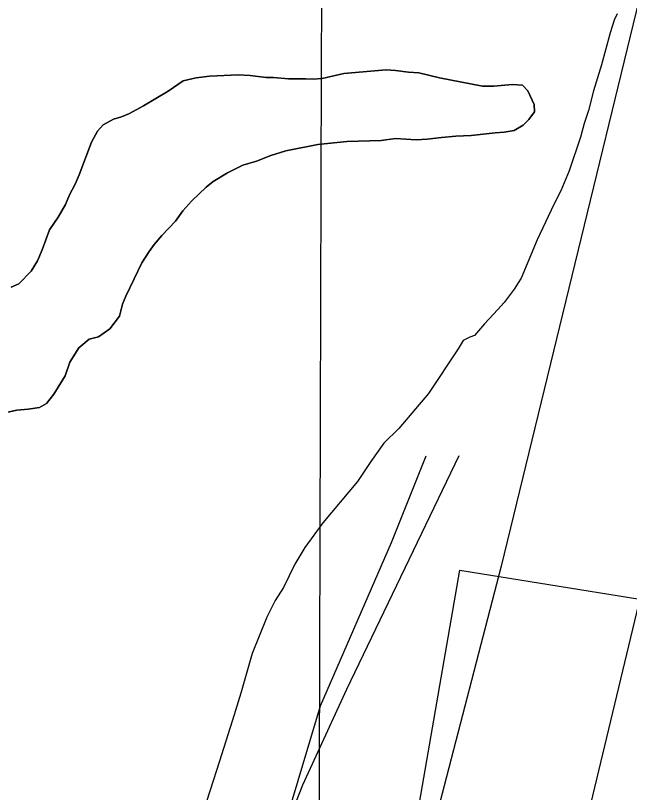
# Model space of a CAD drawing. Extents: x 3161665 to 3199565, y 885729 to 911164.
# Drawn here: x 3176240.7 to 3176488.5, y 903328.1 to 903641.6 of the extents above; entities that cross this region are included whole.
import ezdxf

# ---------------------------------------------------------------- set-up
doc = ezdxf.new("R2010")
doc.units = 0
for name, color, linetype in [('V-GRID-MAJR', 7, 'Continuous'), ('V-ROAD-CNTR', 7, 'Continuous'), ('V-RRAP-RVMT', 7, 'Continuous'), ('V-SITE-VEGE', 7, 'Continuous'), ('V-TOPO-MINR', 7, 'Continuous'), ('V-TOPO-SHOR', 7, 'Continuous')]:
    doc.layers.add(name, color=color, linetype=linetype)

msp = doc.modelspace()

# ---------------------------------------------------------------- linework, layer by layer
at = {"layer": 'V-GRID-MAJR'}
msp.add_spline([(3176327.9560000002, 891166.601), (3176345.5840000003, 897226.295), (3176363.22, 903289.0750000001), (3176380.857, 909351.9), (3176380.866, 909354.938)], degree=3, dxfattribs=at)
at = {"layer": 'V-ROAD-CNTR'}
for points in [[(3175904.331154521, 902363.4272454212), (3175933.046097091, 902372.4022274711), (3175960.047043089, 902395.4221814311), (3175976.7390097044, 902412.9191464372), (3175995.2569726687, 902427.6911168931), (3176013.736935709, 902438.689094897), (3176028.7289057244, 902464.3200436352), (3176044.768873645, 902509.5939530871), (3176069.590824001, 902571.8018286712), (3176099.461764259, 902633.2467057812), (3176130.3077025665, 902685.2826017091), (3176165.364632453, 902745.4664813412), (3176206.405550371, 902813.2113458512), (3176234.811493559, 902899.5231732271), (3176253.236456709, 902955.669060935), (3176280.9184013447, 903040.7068908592), (3176301.414360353, 903126.4557193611), (3176320.3363225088, 903204.2445637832), (3176337.186288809, 903273.9354244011), (3176363.767235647, 903362.9712463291), (3176392.4001783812, 903428.9151144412), (3176406.4161503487, 903463.9550443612)], [(3176419.569000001, 903463.9579999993), (3176374.250000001, 903369.5699999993), (3176356.541000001, 903330.9359999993), (3176346.889000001, 903306.6489999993), (3176340.012000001, 903282.5989999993), (3176335.889000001, 903264.7959999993), (3176331.306000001, 903248.3769999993), (3176324.183000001, 903229.6419999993), (3176283.059000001, 903119.7789999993), (3176269.977000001, 903079.5379999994), (3176261.717000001, 903052.7129999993), (3176257.830000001, 903033.7549999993), (3176251.671000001, 902996.5349999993), (3176246.910000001, 902955.8489999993), (3176240.973000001, 902923.4819999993)]]:
    msp.add_lwpolyline(points, dxfattribs=at)
at = {"layer": 'V-RRAP-RVMT'}
msp.add_lwpolyline([(3176384.433000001, 903032.4479999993), (3176405.543000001, 903169.1279999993), (3176410.828000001, 903168.2899999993), (3176428.557000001, 903274.6799999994), (3176396.2690000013, 903280.4519999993), (3176420.047000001, 903417.8189999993), (3176528.639000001, 903400.3279999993), (3176547.712000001, 903521.0099999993), (3176590.080000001, 903516.6829999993), (3176606.835000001, 903621.9529999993), (3176638.4706229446, 903618.1848802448), (3176649.6914180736, 903660.884851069), (3176679.952000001, 903829.1269999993), (3176754.279000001, 903817.7429999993), (3176773.117000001, 903939.8539999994), (3176798.830641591, 903935.4940162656)], dxfattribs=at)
at = {"layer": 'V-SITE-VEGE'}
for p, q in [((3176483.573, 903642.2919999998), (3176482.383, 903639.7499999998)), ((3176482.383, 903639.7499999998), (3176480.785, 903634.6609999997)), ((3176480.785, 903634.6609999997), (3176477.185, 903621.7439999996)), ((3176390.335, 903619.6569999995), (3176373.237, 903618.2299999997)), ((3176394.0300000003, 903619.4319999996), (3176390.335, 903619.6569999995)), ((3176399.3510000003, 903618.7499999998), (3176394.0300000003, 903619.4319999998)), ((3176477.185, 903621.7439999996), (3176473.988, 903611.1699999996)), ((3176313.617, 903616.4809999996), (3176308.305, 903615.3109999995)), ((3176318.932, 903617.1849999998), (3176313.617, 903616.4809999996)), ((3176330.716, 903617.6729999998), (3176318.932, 903617.185)), ((3176335.338, 903617.4509999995), (3176330.716, 903617.6729999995)), ((3176341.81, 903616.5419999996), (3176335.338, 903617.4509999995)), ((3176344.8170000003, 903616.5479999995), (3176341.81, 903616.5419999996)), ((3176350.825, 903616.0999999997), (3176344.8170000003, 903616.5479999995)), ((3176373.237, 903618.2299999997), (3176364.461, 903616.1299999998)), ((3176403.5100000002, 903618.5289999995), (3176399.3510000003, 903618.7499999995)), ((3176411.833, 903616.4659999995), (3176403.5100000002, 903618.5289999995)), ((3176429.176, 903613.0399999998), (3176411.833, 903616.4659999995)), ((3176308.305, 903615.3109999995), (3176302.302, 903611.1389999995)), ((3176357.758, 903616.1139999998), (3176350.825, 903616.0999999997)), ((3176360.762, 903615.8909999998), (3176357.758, 903616.1139999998)), ((3176364.461, 903616.1299999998), (3176360.762, 903615.8909999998)), ((3176441.1890000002, 903613.7589999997), (3176433.796, 903613.0479999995)), ((3176445.3510000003, 903613.5379999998), (3176441.1890000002, 903613.7589999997)), ((3176447.436, 903611.2299999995), (3176445.3510000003, 903613.5379999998)), ((3176302.302, 903611.1389999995), (3176292.3820000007, 903605.1079999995)), ((3176433.796, 903613.0479999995), (3176429.176, 903613.0399999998)), ((3176449.99, 903605.6899999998), (3176447.436, 903611.2299999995)), ((3176473.988, 903611.1699999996), (3176471.981, 903603.3389999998)), ((3176292.382, 903605.1079999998), (3176286.61, 903602.0889999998)), ((3176450.227, 903602.6849999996), (3176449.99, 903605.6899999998)), ((3176283.379, 903600.6989999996), (3176280.145, 903599.7669999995)), ((3176286.61, 903602.0889999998), (3176283.379, 903600.6989999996)), ((3176447.923, 903599.6769999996), (3176450.227, 903602.6849999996)), ((3176471.981, 903603.3389999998), (3176470.1890000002, 903598.0549999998)), ((3176275.989, 903597.4459999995), (3176273.685, 903594.8989999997)), ((3176280.145, 903599.7669999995), (3176275.989, 903597.4459999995)), ((3176445.617, 903597.3599999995), (3176447.923, 903599.6769999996)), ((3176470.1890000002, 903598.0549999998), (3176468.786, 903592.5719999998)), ((3176273.685, 903594.8989999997), (3176271.383, 903590.5039999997)), ((3176424.596, 903593.1539999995), (3176434.3000000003, 903594.3309999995)), ((3176434.3000000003, 903594.3309999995), (3176437.9960000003, 903594.5689999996)), ((3176437.9960000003, 903594.5689999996), (3176441.9250000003, 903595.2709999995)), ((3176441.9250000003, 903595.2709999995), (3176445.617, 903597.3599999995)), ((3176374.453, 903590.7309999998), (3176388.318, 903591.2249999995)), ((3176388.318, 903591.2249999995), (3176394.094, 903591.9309999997)), ((3176394.094, 903591.9309999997), (3176402.415, 903591.4869999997)), ((3176402.415, 903591.4869999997), (3176406.805, 903591.7279999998)), ((3176406.805, 903591.7279999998), (3176412.579, 903592.4349999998)), ((3176412.579, 903592.4349999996), (3176418.358, 903592.9079999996)), ((3176418.358, 903592.9079999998), (3176424.596, 903593.1539999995)), ((3176468.786, 903592.5719999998), (3176464.201, 903578.8729999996)), ((3176271.383, 903590.5039999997), (3176266.329, 903577.3189999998)), ((3176349.734, 903586.9789999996), (3176362.669, 903589.5489999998)), ((3176362.669, 903589.5489999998), (3176374.453, 903590.7309999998)), ((3176337.958, 903582.7929999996), (3176343.7290000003, 903585.1179999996)), ((3176343.7290000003, 903585.1179999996), (3176349.734, 903586.9789999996)), ((3176332.416, 903581.1629999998), (3176337.958, 903582.7929999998)), ((3176326.182, 903578.1459999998), (3176332.416, 903581.1629999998)), ((3176464.201, 903578.8729999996), (3176460.823, 903570.8529999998)), ((3176266.329, 903577.3189999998), (3176264.719, 903573.6179999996)), ((3176320.413, 903574.6669999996), (3176326.1820000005, 903578.1459999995)), ((3176264.719, 903573.6179999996), (3176262.417, 903569.2229999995)), ((3176317.644, 903572.3479999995), (3176320.413, 903574.6669999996)), ((3176262.417, 903569.2229999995), (3176260.81, 903565.2889999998)), ((3176311.879, 903566.7899999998), (3176317.644, 903572.3479999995)), ((3176460.823, 903570.8529999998), (3176458.046, 903565.3789999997)), ((3176308.19, 903562.8539999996), (3176311.879, 903566.7899999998)), ((3176260.81, 903565.2889999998), (3176257.815, 903560.1989999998)), ((3176458.046, 903565.3789999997), (3176451.3000000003, 903551.1019999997)), ((3176257.815, 903560.1989999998), (3176254.361, 903555.1059999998)), ((3176305.194, 903558.6859999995), (3176308.19, 903562.8539999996)), ((3176299.66, 903552.8959999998), (3176305.194, 903558.6859999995)), ((3176254.361, 903555.1059999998), (3176251.375, 903547.0099999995)), ((3176296.664, 903549.1909999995), (3176299.66, 903552.8959999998)), ((3176451.3000000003, 903551.1019999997), (3176444.745, 903535.6519999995)), ((3176294.591, 903546.4139999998), (3176296.664, 903549.1909999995)), ((3176251.375, 903547.0099999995), (3176249.535, 903542.6169999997)), ((3176291.599, 903541.7859999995), (3176294.591, 903546.4139999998)), ((3176249.535, 903542.6169999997), (3176247.002, 903538.4519999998)), ((3176288.607, 903535.3079999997), (3176291.599, 903541.7859999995)), ((3176247.002, 903538.4519999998), (3176241.929, 903533.3559999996)), ((3176285.1580000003, 903528.3669999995), (3176288.607, 903535.3079999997)), ((3176444.745, 903535.6519999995), (3176443.559, 903533.6959999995)), ((3176241.929, 903533.3559999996), (3176238.929, 903531.9639999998)), ((3176443.559, 903533.6959999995), (3176441.984, 903531.1709999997)), ((3176441.984, 903531.1709999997), (3176437.99, 903525.8239999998)), ((3176283.778, 903525.1299999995), (3176285.1580000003, 903528.3669999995)), ((3176437.99, 903525.8239999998), (3176435.318, 903522.9159999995)), ((3176282.633, 903520.2739999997), (3176283.778, 903525.1299999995)), ((3176435.318, 903522.9159999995), (3176430.001, 903517.1299999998)), ((3176278.713, 903515.1799999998), (3176282.633, 903520.2739999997)), ((3176430.001, 903517.1299999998), (3176426.007, 903512.4479999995)), ((3176274.099, 903511.9339999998), (3176278.713, 903515.1799999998)), ((3176266.253, 903507.5269999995), (3176270.4050000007, 903511.0019999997)), ((3176270.4050000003, 903511.0019999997), (3176274.099, 903511.9339999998)), ((3176421.338, 903510.4349999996), (3176419.343, 903507.0949999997)), ((3176424.007, 903511.7769999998), (3176421.338, 903510.4349999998)), ((3176426.007, 903512.4479999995), (3176424.007, 903511.7769999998)), ((3176262.569, 903501.7409999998), (3176266.253, 903507.5269999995)), ((3176419.343, 903507.0949999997), (3176407.3710000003, 903489.0479999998)), ((3176260.732, 903496.1909999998), (3176262.569, 903501.7409999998)), ((3176256.126, 903488.7859999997), (3176260.732, 903496.1909999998)), ((3176253.128, 903485.0809999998), (3176256.126, 903488.7859999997)), ((3176407.3710000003, 903489.0479999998), (3176395.3880000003, 903475.0049999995)), ((3176250.361, 903483.4569999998), (3176253.128, 903485.081)), ((3176231.185, 903480.1779999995), (3176241.1180000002, 903482.2809999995)), ((3176241.1180000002, 903482.2809999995), (3176245.74, 903482.7539999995)), ((3176245.74, 903482.7539999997), (3176250.361, 903483.4569999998)), ((3176395.3880000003, 903475.0049999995), (3176389.3950000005, 903468.9859999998)), ((3176389.395, 903468.9859999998), (3176384.073, 903461.6309999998)), ((3176384.073, 903461.6309999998), (3176378.75, 903453.6109999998)), ((3176378.75, 903453.6109999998), (3176364.77, 903436.8939999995)), ((3176364.77, 903436.8939999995), (3176357.4530000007, 903426.8669999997)), ((3176357.453, 903426.8669999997), (3176353.461, 903420.1839999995)), ((3176353.461, 903420.1839999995), (3176348.81, 903410.8289999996)), ((3176348.81, 903410.8289999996), (3176345.486, 903405.4809999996)), ((3176345.486, 903405.4809999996), (3176342.164, 903398.8009999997)), ((3176342.164, 903398.8009999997), (3176336.188, 903384.1039999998)), ((3176336.188, 903384.1039999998), (3176331.554, 903368.0769999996)), ((3176331.554, 903368.0769999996), (3176328.9020000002, 903359.3929999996)), ((3176328.9020000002, 903359.3929999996), (3176322.938, 903340.6929999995)), ((3176322.938, 903340.6929999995), (3176316.308, 903319.9899999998))]:
    msp.add_line(p, q, dxfattribs=at)
at = {"layer": 'V-TOPO-MINR'}
for points in [[(3176602.064362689, 903931.8775162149), (3176602.1259243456, 903929.2967884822), (3176601.6651642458, 903904.6752865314), (3176599.6303620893, 903880.1336843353), (3176596.546198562, 903855.6453486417), (3176591.131209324, 903821.5136776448), (3176589.8739311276, 903814.148643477), (3176588.502003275, 903806.8064280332), (3176586.958100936, 903799.4984406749), (3176585.2995489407, 903792.2132720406), (3176349.065351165, 902808.0852934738), (3176341.3413878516, 902775.8369098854), (3176333.638957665, 902743.5833953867), (3176325.9688271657, 902711.3221845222), (3176318.320229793, 902679.0558427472), (3176303.3015563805, 902615.5564941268), (3176303.154118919, 902614.5107298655), (3176303.409379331, 902612.4124583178), (3176303.742753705, 902611.4022134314), (3176649.6435891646, 901838.7184454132)], [(3176521.127552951, 903766.0669296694), (3176436.6827561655, 903419.3973119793), (3176405.4520954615, 903299.1725341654), (3176371.8084604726, 903179.6668508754), (3176334.545364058, 903061.2398093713), (3176294.86929336, 902943.5318623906), (3176216.395357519, 902721.9203156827)]]:
    msp.add_lwpolyline(points, dxfattribs=at)
at = {"layer": 'V-TOPO-SHOR'}
for points in [[(3176373.237000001, 903618.2299999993), (3176390.335000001, 903619.6549999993), (3176394.032000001, 903619.4319999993), (3176399.351000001, 903618.7499999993), (3176403.510000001, 903618.5289999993), (3176411.835000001, 903616.4659999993), (3176429.176000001, 903613.0399999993), (3176433.796000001, 903613.0479999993), (3176441.189000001, 903613.7589999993), (3176445.351000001, 903613.5379999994), (3176447.436000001, 903611.2299999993), (3176449.990000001, 903605.6899999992), (3176450.227000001, 903602.6849999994), (3176447.923000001, 903599.6769999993), (3176445.617000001, 903597.3599999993), (3176441.925000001, 903595.2709999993), (3176437.996000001, 903594.5689999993), (3176434.300000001, 903594.3309999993), (3176424.596000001, 903593.1539999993), (3176418.358000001, 903592.9079999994), (3176412.581000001, 903592.4349999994), (3176406.805000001, 903591.7279999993), (3176402.415000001, 903591.4869999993), (3176394.094000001, 903591.9309999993), (3176388.318000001, 903591.2249999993), (3176374.453000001, 903590.7309999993), (3176362.669000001, 903589.5489999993), (3176349.734000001, 903586.9789999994), (3176343.729000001, 903585.1179999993), (3176337.958000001, 903582.7929999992), (3176332.416000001, 903581.1629999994), (3176326.182000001, 903578.1439999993), (3176320.413000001, 903574.6669999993), (3176317.6440000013, 903572.3479999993), (3176311.879000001, 903566.7899999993), (3176308.190000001, 903562.8539999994), (3176305.196000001, 903558.6859999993), (3176299.660000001, 903552.8959999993), (3176296.664000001, 903549.1909999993), (3176294.591000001, 903546.4139999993), (3176291.597000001, 903541.7859999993), (3176288.6070000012, 903535.3079999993), (3176285.156000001, 903528.3669999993), (3176283.778000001, 903525.1299999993), (3176282.633000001, 903520.2739999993), (3176278.7150000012, 903515.1799999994), (3176274.099000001, 903511.9339999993), (3176270.405000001, 903511.0019999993), (3176266.253000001, 903507.5269999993), (3176262.569000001, 903501.7409999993), (3176260.7320000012, 903496.1909999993), (3176256.126000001, 903488.7859999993), (3176253.130000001, 903485.0809999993), (3176250.361000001, 903483.4569999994), (3176245.740000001, 903482.7539999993), (3176241.118000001, 903482.2809999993), (3176231.185000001, 903480.1779999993)], [(3176238.929000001, 903531.9639999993), (3176241.929000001, 903533.3559999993), (3176247.002000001, 903538.4519999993), (3176249.535000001, 903542.6169999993), (3176251.375000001, 903547.0119999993), (3176254.361000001, 903555.1059999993), (3176257.815000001, 903560.1989999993), (3176260.810000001, 903565.2889999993), (3176262.417000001, 903569.2229999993), (3176264.719000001, 903573.6179999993), (3176266.329000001, 903577.3189999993), (3176271.383000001, 903590.5039999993), (3176273.685000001, 903594.8989999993), (3176275.989000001, 903597.4459999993), (3176280.145000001, 903599.7669999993), (3176283.379000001, 903600.6989999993), (3176286.610000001, 903602.0909999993), (3176292.382000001, 903605.1079999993), (3176302.304000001, 903611.1389999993), (3176308.305000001, 903615.3109999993), (3176313.617000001, 903616.4809999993), (3176318.932000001, 903617.1849999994), (3176330.716000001, 903617.6729999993), (3176335.338000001, 903617.4509999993), (3176341.810000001, 903616.5419999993), (3176344.817000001, 903616.5479999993), (3176350.825000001, 903616.0999999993), (3176357.758000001, 903616.1139999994), (3176360.762000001, 903615.8909999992), (3176364.461000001, 903616.1299999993), (3176373.237000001, 903618.2299999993)]]:
    msp.add_lwpolyline(points, dxfattribs=at)

doc.saveas('drawing.dxf')
